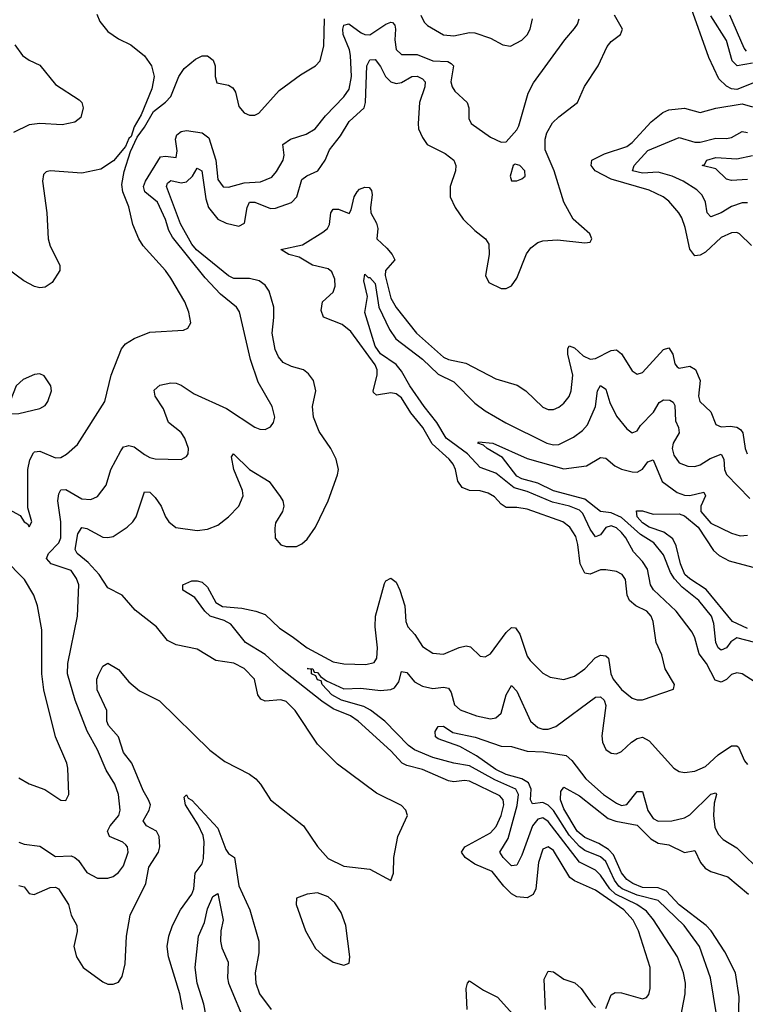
# Model space of a CAD drawing. Header units: inches. Extents: x 1552611 to 1694776, y 811966 to 917215.
# Tile 442 of 549: x 1642473 to 1645242, y 893989 to 897746. Entities that reach past the tile are written whole.
import ezdxf

# ---------------------------------------------------------------- set-up
doc = ezdxf.new("R2010")
doc.units = ezdxf.units.IN
doc.header["$MEASUREMENT"] = 0
doc.layers.add('B6849', color=7, linetype='Continuous')

msp = doc.modelspace()

# ---------------------------------------------------------------- linework, layer by layer
at = {"layer": 'B6849', "color": 5}
for points, elevation in [([(1645283, 897510), (1645210, 897480.3), (1645190, 897482.4), (1645170, 897493), (1645141.3, 897521.3), (1645102.7, 897602.7), (1645030, 897805.5)], 880), ([(1642768.2, 897768.2), (1642779.1, 897739.1), (1642810, 897701.6), (1642850, 897674), (1642897.3, 897650), (1642949, 897609), (1642976.4, 897570), (1642986.3, 897530), (1642977.8, 897482.2), (1642936.7, 897383.3), (1642910, 897337.2), (1642898.7, 897301.3), (1642890, 897292.7), (1642877, 897263), (1642831.5, 897208.5), (1642783.4, 897176.6), (1642710, 897160.3), (1642590, 897169.7), (1642573.8, 897166.2), (1642564.7, 897155.3), (1642560.2, 897130), (1642577.1, 897010), (1642582.3, 896910), (1642590, 896882.4), (1642627.1, 896810), (1642626.7, 896790), (1642596.7, 896743.3), (1642570, 896726.2), (1642550, 896723.5), (1642530, 896728.2), (1642489.4, 896749.4), (1642390, 896822.8)], 960), ([(1642470, 894442.7), (1642490, 894437.6), (1642510, 894412.3), (1642528.9, 894408.9), (1642590, 894435.2), (1642610, 894436.6), (1642621.8, 894430), (1642659.5, 894370), (1642669.5, 894330), (1642690.8, 894290), (1642693, 894267), (1642680.2, 894210), (1642690.2, 894170), (1642715.3, 894130), (1642790, 894074.9), (1642810, 894066), (1642830, 894066), (1642850, 894074.4), (1642864.2, 894095.8), (1642876.4, 894143.6), (1642881.1, 894250), (1642895.5, 894330), (1642954.2, 894450), (1642966.7, 894513.3), (1643003, 894570), (1643007.7, 894590), (1643004.9, 894630), (1642994.9, 894650), (1642957.2, 894670), (1642944.9, 894690), (1642968, 894730), (1642972.7, 894750), (1642965.3, 894770), (1642944.9, 894804.9), (1642901.2, 894910), (1642869.1, 894950), (1642849.9, 895010), (1642812.7, 895052.7), (1642805.4, 895070), (1642805.2, 895110), (1642768.5, 895190), (1642768.1, 895230), (1642773.4, 895246.6), (1642790, 895279.5), (1642809.1, 895290.9), (1642850, 895267.1), (1642890, 895220.2), (1642930, 895185.8), (1643007.3, 895147.3), (1643199.4, 894959.4), (1643256.5, 894916.5), (1643350, 894867.4), (1643373.8, 894850), (1643392.5, 894830), (1643430, 894769.2), (1643556.2, 894670), (1643610, 894592), (1643650, 894546.4), (1643710, 894516.5), (1643810, 894504.6), (1643890, 894462), (1643899.3, 894490), (1643901.1, 894550), (1643916.8, 894630), (1643952.6, 894710), (1643947.1, 894730), (1643930, 894748.3), (1643834.6, 894794.6), (1643686.1, 894906.1), (1643610, 894982), (1643524.9, 895110), (1643490, 895144.6), (1643470, 895151.2), (1643410, 895145.9), (1643393.4, 895153.4), (1643382.3, 895170), (1643369.6, 895230), (1643330, 895270.5), (1643290, 895290.6), (1643221.7, 895301.7), (1643150, 895344.5), (1643070, 895361.6), (1643037.5, 895377.5), (1642995.3, 895430), (1642913.8, 895493.8), (1642864.1, 895550), (1642810, 895578.8), (1642776.7, 895630), (1642734.8, 895674.8), (1642692.1, 895710), (1642684.6, 895724.6), (1642694.9, 895785.1), (1642710, 895809.4), (1642730, 895804.5), (1642790, 895771.4), (1642810, 895770.1), (1642830, 895774.6), (1642883.1, 895810), (1642904.8, 895830), (1642917.5, 895850), (1642950, 895945.3), (1642970, 895943.6), (1642990, 895922.9), (1643013.7, 895890), (1643029.5, 895850), (1643042.3, 895830), (1643068.9, 895808.9), (1643150, 895796.9), (1643190, 895802.2), (1643230, 895817.8), (1643270, 895849.3), (1643309.1, 895890), (1643326.1, 895930), (1643323.4, 895950), (1643289.9, 896030.1), (1643282, 896078), (1643289.7, 896090.3), (1643350.1, 896030), (1643424.9, 895984.9), (1643467.4, 895927.4), (1643477.5, 895910), (1643481.6, 895890), (1643476.5, 895870), (1643450, 895826.6), (1643446.4, 895806.4), (1643448.2, 895768.2), (1643470, 895742.3), (1643490, 895736.1), (1643530, 895736.5), (1643550, 895746), (1643570, 895763.8), (1643602.6, 895810), (1643650.8, 895910), (1643686.4, 896010), (1643689.7, 896030), (1643681, 896070), (1643661.2, 896110), (1643615.7, 896175.7), (1643593.8, 896230), (1643590.4, 896270), (1643603.2, 896330), (1643594.4, 896370), (1643575.6, 896395.6), (1643556.3, 896410), (1643510, 896423.4), (1643479, 896439), (1643460.6, 896460.6), (1643447.7, 896487.7), (1643436.6, 896550), (1643443.7, 896610), (1643443.4, 896650), (1643425.8, 896710), (1643410, 896733.9), (1643387.2, 896750), (1643350, 896759.2), (1643290, 896759.2), (1643270, 896769.3), (1643147.7, 896867.7), (1643130, 896890), (1643087.3, 896967.3), (1643033, 897110), (1643036.8, 897123.2), (1643050, 897132.5), (1643090, 897124.2), (1643110, 897128), (1643133.1, 897150), (1643150, 897180.2), (1643168.7, 897170), (1643183.2, 897063.2), (1643194.1, 897030), (1643230, 896984.8), (1643261.8, 896970), (1643310, 896958), (1643330.7, 896970), (1643340.8, 897030), (1643350.4, 897049.6), (1643370, 897050.4), (1643430, 897026.1), (1643450, 897027.6), (1643510, 897048.8), (1643531.3, 897070), (1643550, 897136.6), (1643568.8, 897151.2), (1643610.9, 897170), (1643639.4, 897210), (1643655.6, 897250), (1643697.1, 897303), (1643730, 897358.2), (1643788.3, 897410), (1643792.9, 897430), (1643797.5, 897570), (1643810, 897592.7), (1643830, 897594), (1643850, 897568.4), (1643869.3, 897529.3), (1643890, 897508.8), (1643910, 897503.6), (1643930, 897507.4), (1643970, 897529.6), (1643990, 897530.5), (1644010, 897521), (1644020.4, 897510), (1644019.1, 897490), (1643998.7, 897430), (1643993.2, 897350), (1643995.7, 897330), (1644010, 897296.9), (1644028.5, 897270), (1644096.4, 897236.4), (1644130.2, 897210), (1644137.8, 897190), (1644135.9, 897170), (1644115.8, 897110), (1644115.8, 897070), (1644135.6, 897030), (1644165.5, 896985.5), (1644210, 896941.8), (1644250.3, 896910), (1644263.1, 896890), (1644264.9, 896850), (1644250.3, 896770), (1644263.7, 896743.7), (1644310, 896720.9), (1644330, 896720.3), (1644350, 896730.4), (1644370, 896760.7), (1644407.1, 896852.9), (1644423.6, 896876.4), (1644450, 896896.5), (1644470, 896902.4), (1644525.8, 896905.9), (1644630, 896894.8), (1644650, 896898), (1644656, 896910), (1644649, 896930), (1644585.4, 896985.4), (1644550, 897049.6), (1644512.6, 897170), (1644478.3, 897250), (1644478.1, 897290), (1644484.7, 897315.3), (1644506.9, 897353.1), (1644530, 897376.3), (1644601.8, 897430), (1644628.3, 897491.7), (1644680.2, 897570), (1644715.2, 897644.8), (1644730, 897662.8), (1644766, 897690), (1644774, 897710), (1644743.2, 897763.2)], 920), ([(1644003.8, 897763.8), (1644016.7, 897736.7), (1644030, 897724.3), (1644090, 897688.6), (1644130, 897685.1), (1644190, 897697), (1644210, 897696.3), (1644270, 897675.5), (1644316.3, 897650), (1644346.1, 897646.1), (1644390, 897668.2), (1644410, 897689.1), (1644421.8, 897710), (1644430.5, 897750)], 960), ([(1645270, 897581.1), (1645210.7, 897570.7), (1645191.8, 897590), (1645170, 897667.5), (1645110, 897761.6)], 860), ([(1645246.8, 897626.8), (1645237.8, 897637.8), (1645183.3, 897763.3)], 840), ([(1642430, 895879.1), (1642475.1, 895855.1), (1642490, 895830.8), (1642502.6, 895822.6), (1642510, 895810.8), (1642519.6, 895830), (1642504.4, 895884.4), (1642504.9, 896030), (1642512.4, 896067.6), (1642526.2, 896093.8), (1642530, 896098), (1642550, 896099.8), (1642610, 896074.1), (1642630, 896076.3), (1642651.5, 896088.5), (1642693.9, 896126.1), (1642798.7, 896290), (1642822, 896390), (1642861.2, 896490), (1642876.5, 896510), (1642910, 896530.1), (1642970, 896554.3), (1643098.3, 896561.7), (1643115.1, 896570), (1643126, 896590), (1643119.3, 896630), (1643103.4, 896670), (1643050, 896760.4), (1643029.8, 896790), (1642944.1, 896884.1), (1642928, 896910), (1642905.2, 896965.2), (1642890, 897032), (1642867.1, 897090), (1642862.8, 897117.2), (1642872.5, 897167.5), (1642896.2, 897243.8), (1642921.3, 897298.7), (1642950, 897336.3), (1642984.4, 897395.6), (1643030, 897431.7), (1643050, 897453.7), (1643080.9, 897530), (1643100.3, 897559.7), (1643144.4, 897595.6), (1643170, 897608), (1643190, 897608.6), (1643212.2, 897592.2), (1643219.2, 897570), (1643219.1, 897530), (1643225.3, 897505.3), (1643270, 897496.5), (1643286.6, 897486.6), (1643296.9, 897470), (1643310, 897414.8), (1643330, 897390.6), (1643350, 897382.6), (1643370, 897382.6), (1643386, 897390), (1643463.1, 897476.9), (1643544.4, 897535.6), (1643602, 897570), (1643619.3, 897590), (1643633.4, 897646.6), (1643636.7, 897750)], 960), ([(1642470, 894607.6), (1642490, 894600.2), (1642550, 894592.5), (1642610, 894553), (1642670, 894555.7), (1642683.6, 894550), (1642697.6, 894537.6), (1642730, 894492.3), (1642770, 894471.3), (1642809.8, 894470.2), (1642830, 894477), (1642850, 894492), (1642870, 894517.6), (1642887.4, 894570), (1642885, 894590), (1642878.2, 894598.2), (1642867.5, 894607.5), (1642816.5, 894630), (1642809, 894650), (1642819, 894670), (1642851.6, 894710), (1642856.5, 894730), (1642849.8, 894790.2), (1642835.9, 894830), (1642803.1, 894883.1), (1642770, 894961), (1642731.2, 895031.2), (1642685.2, 895150), (1642655.2, 895250), (1642657.3, 895290), (1642693.6, 895470), (1642698.5, 895590), (1642690, 895614.7), (1642670, 895645.3), (1642592.8, 895670), (1642575, 895690), (1642583, 895710), (1642623, 895750), (1642630.3, 895770), (1642629.9, 895829.9), (1642618.6, 895910), (1642622.1, 895937.9), (1642630, 895952.8), (1642650, 895953.9), (1642710, 895917.8), (1642744.2, 895915.8), (1642770, 895927.7), (1642802.8, 895970), (1642820.9, 896030), (1642859, 896101), (1642870, 896116), (1642880.5, 896119.5), (1642890, 896121.7), (1642910, 896116.1), (1642950, 896086.8), (1642970, 896075.6), (1642990, 896071.1), (1643090, 896068.9), (1643110, 896079.1), (1643116.3, 896090), (1643117.6, 896110), (1643103.1, 896150), (1643090, 896170.8), (1643041, 896210), (1643022.2, 896262.2), (1642989.8, 896310), (1642987, 896333), (1643008.3, 896351.7), (1643050, 896360.7), (1643070, 896359.2), (1643090, 896351.3), (1643139.4, 896319.4), (1643262.4, 896262.4), (1643370, 896191.7), (1643390, 896184.6), (1643410, 896183.1), (1643430, 896193.4), (1643441.6, 896210), (1643446.3, 896230), (1643437.2, 896270), (1643383.7, 896363.7), (1643354, 896450), (1643312.2, 896632.2), (1643300.3, 896650), (1643239.6, 896699.6), (1643180.9, 896760.9), (1643056.1, 896916.1), (1643041.8, 896941.8), (1643030, 896983.8), (1642999.5, 897050), (1642951.4, 897090), (1642945.5, 897110), (1642953.2, 897130), (1643010, 897222.8), (1643030, 897226), (1643070, 897220.3), (1643073.7, 897246.3), (1643067.7, 897290), (1643072.7, 897307.3), (1643090, 897319.6), (1643110, 897323.6), (1643170, 897315.3), (1643195.2, 897295.2), (1643221.3, 897210), (1643230, 897136.4), (1643250, 897109.2), (1643270, 897107.5), (1643330, 897124.6), (1643392.3, 897127.7), (1643435, 897145), (1643453.4, 897166.6), (1643478.3, 897210), (1643482.6, 897230), (1643477.6, 897270), (1643506.9, 897290), (1643566, 897310), (1643600.6, 897330), (1643640, 897380), (1643710, 897451.8), (1643730, 897481.3), (1643739.6, 897530), (1643735.4, 897610), (1643731.5, 897631.5), (1643707.4, 897690), (1643706, 897710), (1643710, 897725.3), (1643729.1, 897730.9), (1643776.5, 897696.5), (1643790, 897689.6), (1643810, 897689.2), (1643870, 897729.6), (1643890, 897737.6), (1643895.8, 897735.8), (1643905.1, 897725.1), (1643907.9, 897710), (1643905.4, 897670), (1643910, 897632.2), (1643930, 897613.7), (1643990, 897613.3), (1644050, 897590.1), (1644107, 897587), (1644119.8, 897579.8), (1644128.8, 897570), (1644118.9, 897510), (1644123.2, 897490), (1644133.7, 897473.7), (1644180.3, 897430), (1644187.2, 897410), (1644187.4, 897370), (1644196.5, 897350), (1644270, 897298.6), (1644310, 897278.7), (1644330, 897280.4), (1644370, 897326), (1644378.3, 897341.7), (1644413.3, 897466.7), (1644434.5, 897505.5), (1644553.5, 897670), (1644590, 897712.6), (1644601.8, 897730), (1644608.2, 897750)], 940), ([(1642455.3, 897650), (1642484.4, 897610), (1642510, 897592), (1642550, 897573.4), (1642610, 897498.6), (1642700.3, 897440.3), (1642710.3, 897430), (1642715.5, 897410), (1642706.7, 897373.3), (1642684.3, 897355.7), (1642635.2, 897344.8), (1642550, 897349.8), (1642510, 897344.7), (1642450, 897315.9)], 940), ([(1645265.4, 896885.4), (1645220.5, 896930), (1645210, 896934.6), (1645190, 896933.3), (1645150, 896915.6), (1645090, 896859.6), (1645070, 896847.7), (1645050, 896845.5), (1645030.7, 896870.7), (1645013.1, 896953.1), (1644999.6, 896990), (1644988.2, 897010), (1644950, 897053.4), (1644928.7, 897070), (1644875.4, 897095.4), (1644730, 897138), (1644669.2, 897170), (1644654, 897190), (1644656.3, 897210), (1644704.8, 897235.2), (1644790, 897263.2), (1644810, 897278.3), (1644882.7, 897357.3), (1644927.6, 897392.4), (1644950, 897402.5), (1645010, 897409), (1645070, 897392), (1645130, 897408.4), (1645230, 897425.4), (1645270, 897413.5)], 880), ([(1645250, 897047.5), (1645230, 897047.1), (1645190, 897033.6), (1645150, 897009.2), (1645110, 896994.6), (1645096.3, 897010), (1645090.3, 897050.3), (1645077.5, 897077.5), (1645056.9, 897096.9), (1645005.4, 897130), (1644962.8, 897150), (1644910, 897164.4), (1644850, 897161.4), (1644812, 897170), (1644817.8, 897190), (1644870, 897247.8), (1644990, 897297), (1645050, 897279.7), (1645070, 897279.5), (1645130, 897294.1), (1645170, 897293.1), (1645190, 897297.3), (1645230, 897319.6), (1645250, 897316.5)], 860), ([(1645250, 897136.5), (1645190, 897132.7), (1645170, 897138.3), (1645130, 897177.4), (1645077.2, 897190), (1645086.1, 897193.9), (1645095.4, 897210), (1645130, 897220.7), (1645210, 897215), (1645270, 897228.1)], 840), ([(1644710, 893973), (1644730, 894025.5), (1644745.8, 894034.2), (1644770, 894033.4), (1644849.7, 894010.3), (1644865.1, 894014.9), (1644873.8, 894026.2), (1644878.5, 894050), (1644878.5, 894130), (1644834.2, 894270), (1644814.4, 894310), (1644779.2, 894350), (1644670, 894425.2), (1644590, 894460.9), (1644572.9, 894472.9), (1644510, 894576.2), (1644490, 894590.7), (1644470, 894581.7), (1644452.5, 894530), (1644443.1, 894430), (1644432.2, 894407.8), (1644410, 894395.4), (1644370, 894399.9), (1644350, 894411.2), (1644320.4, 894440.4), (1644276.4, 894496.4), (1644210, 894524.5), (1644173.6, 894550), (1644159.5, 894570), (1644172, 894590), (1644270, 894644), (1644291.6, 894668.4), (1644310.8, 894710), (1644321.1, 894750), (1644318.1, 894770), (1644305, 894785), (1644190, 894841.1), (1644170, 894843.5), (1644130, 894838.7), (1644110, 894842.5), (1644010, 894885.2), (1643950, 894901), (1643932.5, 894910), (1643890, 894956.1), (1643764.9, 895070), (1643735.4, 895090), (1643670, 895117.3), (1643626.2, 895146.3), (1643470, 895270), (1643410, 895323.7), (1643334.7, 895370), (1643279.6, 895439.6), (1643253.5, 895453.5), (1643199.9, 895470), (1643179.2, 895490), (1643141.2, 895541.2), (1643096, 895570), (1643095.6, 895590), (1643130, 895605.9), (1643150, 895605.9), (1643170, 895599.6), (1643190, 895580.5), (1643222.1, 895522.1), (1643247, 895507), (1643320.8, 895500.8), (1643374.4, 895490), (1643410, 895476.6), (1643464.5, 895424.5), (1643513.5, 895393.5), (1643569.7, 895349.7), (1643670, 895295.9), (1643710, 895288.6), (1643794.5, 895285.5), (1643826.1, 895293.9), (1643836.2, 895310), (1643838.8, 895350), (1643829.2, 895430), (1643830.7, 895470), (1643865.4, 895594.6), (1643870, 895605.3), (1643890, 895615.5), (1643910, 895600.3), (1643923.7, 895570), (1643942.9, 895510), (1643946.3, 895450), (1643954, 895430), (1643980.5, 895400.5), (1644010, 895355.3), (1644049.6, 895329.6), (1644090, 895325.9), (1644150, 895351), (1644177.1, 895357.1), (1644193.7, 895353.7), (1644230, 895318), (1644250, 895315.6), (1644270, 895326.5), (1644330, 895408.7), (1644350, 895427.6), (1644365.7, 895425.7), (1644381.6, 895401.6), (1644410, 895318), (1644420.9, 895300.9), (1644470, 895253.6), (1644497.3, 895237.3), (1644549.4, 895229.4), (1644590, 895241.1), (1644630, 895269.5), (1644668.6, 895311.4), (1644690, 895321.9), (1644710, 895319.4), (1644719.8, 895310), (1644728.4, 895250), (1644737.5, 895230), (1644770, 895190.8), (1644810, 895157.8), (1644830, 895151.7), (1644850, 895151.8), (1644967.5, 895192.5), (1644971.8, 895210), (1644936.1, 895270), (1644923.5, 895323.5), (1644902.4, 895370), (1644890.9, 895450), (1644883.1, 895470), (1644865.9, 895490), (1644824.1, 895510), (1644799.7, 895530), (1644790.7, 895550), (1644785.6, 895610), (1644771.9, 895630), (1644750, 895641.2), (1644710, 895647.2), (1644690, 895647.5), (1644650, 895630.6), (1644630, 895634.3), (1644611.6, 895670), (1644603.7, 895743.7), (1644594.9, 895774.9), (1644572.7, 895810), (1644545.3, 895830), (1644410, 895878.4), (1644370, 895885.4), (1644330, 895885.6), (1644310, 895897.8), (1644285.4, 895925.4), (1644260.4, 895940.4), (1644230, 895948.9), (1644190, 895950.3), (1644161.9, 895961.9), (1644145.8, 895985.8), (1644136.1, 896030), (1644127, 896050), (1644112.1, 896070), (1644047.6, 896127.6), (1644012.2, 896190), (1643966.2, 896246.2), (1643930, 896303.6), (1643910, 896318.3), (1643890, 896322.5), (1643834.2, 896314.2), (1643823.4, 896323.4), (1643821.5, 896330), (1643837.4, 896390), (1643836.9, 896410), (1643829.2, 896430), (1643737, 896557), (1643703.8, 896583.8), (1643632, 896612), (1643623.6, 896636.4), (1643629, 896670), (1643670, 896707.1), (1643677.3, 896730), (1643675.8, 896755.8), (1643664.5, 896784.5), (1643650, 896795.9), (1643590, 896809.4), (1643539.8, 896839.8), (1643500.7, 896850), (1643469.5, 896870), (1643552.8, 896887.2), (1643630, 896935.2), (1643648.2, 896950), (1643655.4, 896964.6), (1643660.6, 897010), (1643670, 897023.2), (1643690, 897024), (1643730, 897006.4), (1643738.5, 897021.5), (1643750, 897070.3), (1643761.5, 897090), (1643770, 897100.2), (1643790, 897108), (1643806.3, 897106.3), (1643815.3, 897095.3), (1643818, 897078), (1643811.3, 897030), (1643813.8, 897010), (1643834.8, 896970), (1643839.5, 896950), (1643836.5, 896910), (1643874.5, 896874.5), (1643895, 896850), (1643904.3, 896830), (1643869.7, 896790), (1643868.5, 896770), (1643890, 896683.5), (1643910, 896648.1), (1643987.5, 896550), (1644090, 896459.1), (1644110, 896450.1), (1644175.4, 896435.4), (1644290, 896375.8), (1644371.5, 896351.5), (1644404.9, 896330), (1644470, 896268.2), (1644490, 896259.7), (1644510, 896259.7), (1644530, 896267.7), (1644550, 896283.2), (1644570, 896308.9), (1644577.6, 896330), (1644583.7, 896390), (1644564.3, 896470), (1644564.7, 896490), (1644570, 896502), (1644590, 896494.3), (1644623.5, 896463.5), (1644650, 896450.7), (1644670, 896453.6), (1644730, 896483.9), (1644750, 896486.2), (1644770, 896471), (1644810, 896406.9), (1644830, 896394.2), (1644850, 896400.7), (1644930, 896488.4), (1644950, 896493.8), (1644965.1, 896470), (1644973.4, 896433.4), (1644981.7, 896421.7), (1644990, 896416.3), (1645030, 896424.4), (1645052.3, 896412.3), (1645070.1, 896370), (1645063.6, 896310), (1645068.2, 896290), (1645110.2, 896250), (1645130, 896202), (1645150, 896192.8), (1645184.6, 896195.4), (1645210, 896192), (1645223.2, 896183.2), (1645233.3, 896170), (1645241.3, 896110), (1645248.6, 896090)], 880), ([(1645279.2, 895219.2), (1645230, 895249.8), (1645210, 895253.7), (1645190, 895247.3), (1645170.7, 895229.3), (1645150, 895218.3), (1645126.6, 895226.6), (1645094.1, 895290), (1645066.7, 895326.7), (1645050, 895388.3), (1645038.8, 895410), (1644978.9, 895490), (1644891.2, 895571.2), (1644879.9, 895590), (1644869.4, 895650), (1644850, 895679.5), (1644816, 895716), (1644786.4, 895770), (1644770, 895790.3), (1644750, 895807.2), (1644730, 895815.1), (1644710, 895808.7), (1644690, 895781.4), (1644670, 895773), (1644650, 895802.1), (1644621.7, 895861.7), (1644610, 895874.7), (1644570.8, 895890), (1644506, 895906), (1644410, 895946.2), (1644360.3, 895960.3), (1644290, 896016), (1644230, 896037.8), (1644182.7, 896090), (1644100.1, 896150), (1644065.1, 896210), (1644016.7, 896270), (1643962, 896350), (1643930, 896405.9), (1643910.2, 896430.2), (1643850, 896472.1), (1643830, 896501.1), (1643790.7, 896629.3), (1643800.5, 896690), (1643787, 896750), (1643790, 896774.9), (1643802.8, 896762.8), (1643810, 896762.7), (1643830, 896739.8), (1643843.8, 896650), (1643883.8, 896563.8), (1643908.1, 896528.1), (1644010, 896451.4), (1644070, 896393.9), (1644130, 896364.1), (1644210, 896282.8), (1644250, 896253.4), (1644328.6, 896208.6), (1644485.2, 896130), (1644510, 896124), (1644530, 896125.2), (1644586.8, 896153.2), (1644620.8, 896179.2), (1644639.9, 896200.1), (1644669.9, 896270), (1644678.3, 896330), (1644690, 896350.1), (1644710, 896336.5), (1644725.4, 896285.4), (1644750, 896233.8), (1644790, 896185.2), (1644810, 896170.3), (1644830, 896178), (1644842.5, 896197.4), (1644891.2, 896248.8), (1644913.6, 896286.4), (1644930, 896296.3), (1644954.1, 896294.1), (1644967.1, 896287), (1644973.8, 896273.8), (1644975.8, 896215.8), (1644987.7, 896190), (1644990.1, 896170), (1644967.1, 896130), (1644963.6, 896110), (1644970, 896085.2), (1644990, 896055.9), (1645022.6, 896042.6), (1645050, 896042.1), (1645070, 896048), (1645108.3, 896071.7), (1645150, 896088.5), (1645160.1, 896070), (1645163.3, 896030), (1645170.9, 896010.9), (1645259.6, 895919.6)], 860), ([(1645278, 895370), (1645210, 895387.2), (1645187.5, 895372.5), (1645170, 895349.3), (1645150, 895340.2), (1645138.9, 895350), (1645129.7, 895369.7), (1645122.1, 895442.1), (1645112.8, 895470), (1645064.7, 895530), (1645001.6, 895581.6), (1644972.5, 895612.5), (1644956.6, 895636.6), (1644930, 895703.9), (1644893.5, 895750), (1644842.1, 895782.1), (1644770, 895846.9), (1644730, 895865), (1644689.7, 895869.7), (1644630, 895916.7), (1644510, 895949.1), (1644450, 895978.4), (1644390, 895994.3), (1644370, 896004.8), (1644315.4, 896075.4), (1644257.4, 896110), (1644243.1, 896123.1), (1644221.1, 896130), (1644224.1, 896135.9), (1644278.4, 896130), (1644410, 896072.3), (1644550, 896032.7), (1644635.7, 896044.3), (1644690, 896076.3), (1644710, 896073.2), (1644744.6, 896044.6), (1644770, 896031.5), (1644810, 896020.9), (1644830, 896020.5), (1644850, 896031.9), (1644870, 896059.1), (1644890, 896067.6), (1644924.5, 895984.5), (1644982, 895942), (1645010, 895931.6), (1645030, 895931.1), (1645083.4, 895943.4), (1645090.7, 895930), (1645072.8, 895890), (1645071.9, 895870), (1645110, 895824.9), (1645190, 895787), (1645222.4, 895777.6), (1645250, 895779.8)], 840), ([(1645250, 895423.6), (1645192.9, 895450), (1645092.4, 895572.4), (1645030, 895612.6), (1645011.2, 895630), (1644994.8, 895670), (1644978.5, 895738.5), (1644965.4, 895765.4), (1644931.5, 895791.5), (1644875.3, 895810), (1644850, 895826.9), (1644829.9, 895850), (1644827.1, 895872.8), (1644850, 895872.9), (1644890, 895859.8), (1644990, 895860.5), (1645010, 895853.1), (1645062.2, 895810), (1645121.1, 895721.1), (1645142.3, 895702.3), (1645181, 895681), (1645290, 895652.2)], 820), ([(1642470, 894854), (1642510, 894831.3), (1642569.2, 894809.2), (1642630, 894768.2), (1642650, 894767.3), (1642660.7, 894790), (1642657.2, 894890), (1642652.7, 894910), (1642610.5, 895010), (1642565.2, 895190), (1642558.2, 895250), (1642558.3, 895418.3), (1642541.5, 895510), (1642527, 895550), (1642491.9, 895610), (1642412.4, 895690)], 960), ([(1644989.9, 893910), (1645013.1, 894030), (1645013.5, 894070), (1645006.2, 894110), (1644983.4, 894170), (1644891.7, 894311.7), (1644865, 894345), (1644827.9, 894370), (1644747.4, 894410), (1644725.1, 894430), (1644690, 894481.7), (1644670, 894501.1), (1644610, 894532.1), (1644490, 894687.3), (1644470, 894700.4), (1644450, 894696.4), (1644429.8, 894670.2), (1644390, 894559.1), (1644370, 894519.8), (1644350, 894518.4), (1644318.1, 894550), (1644305.4, 894570), (1644337.7, 894622.3), (1644371.9, 894748.1), (1644376.8, 894790), (1644366.8, 894810), (1644286.3, 894846.3), (1644190, 894899.4), (1644130, 894910), (1644050, 894931.7), (1643980.4, 894960.4), (1643957.5, 894977.5), (1643867.1, 895070), (1643811.7, 895111.7), (1643786, 895126), (1643701.5, 895150), (1643664.1, 895170), (1643627.4, 895210), (1643623.1, 895223.1), (1643610, 895227.9), (1643603, 895243), (1643587.4, 895250), (1643586.5, 895266.5), (1643569.8, 895270.2), (1643592.2, 895270), (1643597.1, 895257.1), (1643610, 895255.8), (1643620.6, 895240.6), (1643643.6, 895223.6), (1643710, 895193.8), (1643775.4, 895195.4), (1643850, 895186.7), (1643889.4, 895190.6), (1643903.1, 895196.9), (1643919.5, 895220.5), (1643930, 895259.3), (1643950, 895255), (1643980.3, 895220.3), (1644010, 895203.8), (1644050, 895194.6), (1644090, 895199.8), (1644110, 895195.9), (1644119.5, 895179.5), (1644132.3, 895132.3), (1644153.6, 895113.6), (1644216.4, 895090), (1644270, 895079.3), (1644290, 895082.1), (1644310, 895100.7), (1644330, 895170.4), (1644350, 895205.7), (1644370, 895184.4), (1644423, 895070), (1644450, 895046.2), (1644470, 895039.4), (1644490, 895039.4), (1644519.7, 895050), (1644670, 895161.7), (1644690, 895162.6), (1644703, 895150), (1644710.5, 895130), (1644694.1, 895014.1), (1644696.9, 894990), (1644710, 894961.3), (1644730, 894947.4), (1644750, 894945.2), (1644770, 894954.7), (1644808, 894990), (1644830, 895004.1), (1644850, 895008.6), (1644875.1, 894995.1), (1644970, 894890.2), (1644990, 894878), (1645010, 894873.4), (1645050, 894879.3), (1645090, 894897.1), (1645138.3, 894941.7), (1645190, 894975.7), (1645210, 894975.2), (1645215.9, 894970), (1645238.5, 894918.5), (1645250, 894904.6)], 860), ([(1645132.2, 893950), (1645109.4, 894090), (1645066.9, 894210), (1645008.4, 894290), (1644910, 894385.7), (1644830, 894406.4), (1644772.5, 894430), (1644760.1, 894440.1), (1644742.8, 894462.8), (1644710, 894533.7), (1644690, 894551.8), (1644630, 894576.1), (1644610, 894591.1), (1644570, 894635), (1644510, 894728.5), (1644490, 894749.4), (1644470, 894759), (1644430, 894754.1), (1644422.2, 894770), (1644425.3, 894810), (1644415, 894835), (1644389.8, 894849.8), (1644330, 894866.9), (1644290, 894884.9), (1644216.9, 894936.9), (1644152.9, 894972.9), (1644070, 895002.8), (1644059.7, 895010), (1644059.3, 895030), (1644069.8, 895050), (1644090, 895050.1), (1644126.7, 895026.7), (1644211.2, 895008.8), (1644310, 894974.3), (1644350, 894972.6), (1644410, 894954.9), (1644472.2, 894952.2), (1644558.2, 894938.2), (1644579.6, 894919.6), (1644633.3, 894850), (1644700.8, 894790), (1644750, 894756.4), (1644770, 894747.8), (1644790, 894751.9), (1644830, 894802), (1644850, 894801), (1644870, 894728.4), (1644890, 894698.5), (1644910, 894688.4), (1644961.2, 894690), (1645010, 894700.4), (1645030, 894712.5), (1645110, 894791.6), (1645130, 894796.5), (1645132.7, 894790), (1645123.3, 894756.7), (1645121.1, 894710), (1645125.8, 894665.8), (1645138.3, 894638.3), (1645157.9, 894617.9), (1645210, 894586.6), (1645310, 894487.9)], 840), ([(1643096, 893970), (1643084.5, 894030), (1643041.5, 894170), (1643035.6, 894210), (1643041.9, 894250), (1643056.5, 894290), (1643087.4, 894350), (1643130.4, 894410), (1643137.9, 894430), (1643143.4, 894490), (1643170, 894524.9), (1643174.5, 894545.5), (1643177.2, 894610), (1643173.4, 894633.4), (1643154.7, 894674.7), (1643106.5, 894750), (1643100.4, 894779.7), (1643110, 894789), (1643116.5, 894776.5), (1643130, 894768.6), (1643230, 894661.6), (1643260, 894580), (1643270, 894564.5), (1643293.2, 894550), (1643310, 894442), (1643351.4, 894350), (1643385.5, 894230), (1643385.9, 894185.9), (1643372.2, 894110), (1643374.5, 894070), (1643388.7, 894030), (1643433.1, 893970)], 880), ([(1645216.5, 893930), (1645218.5, 894018.5), (1645204.7, 894110), (1645164.4, 894190), (1645111.8, 894270), (1645092.5, 894290), (1644990, 894369.1), (1644941.7, 894421.7), (1644910, 894434.4), (1644850, 894435.2), (1644813.2, 894450), (1644790, 894465.7), (1644770, 894491.5), (1644739.2, 894559.2), (1644720.2, 894580.2), (1644683.5, 894603.5), (1644630, 894626.1), (1644600.1, 894650), (1644550, 894735.9), (1644537.3, 894770), (1644538.6, 894801.4), (1644550, 894818.3), (1644610, 894784.6), (1644718.9, 894698.9), (1644747.7, 894687.7), (1644830, 894673.1), (1644881.4, 894621.4), (1644910, 894603.9), (1644950, 894597.6), (1645010, 894568.7), (1645050, 894576.9), (1645071.4, 894530), (1645088.6, 894508.6), (1645110, 894495.7), (1645175.3, 894475.3), (1645254.2, 894410)], 820), ([(1643183.7, 893950), (1643176.2, 893990), (1643149.9, 894070.1), (1643142.5, 894130), (1643155.5, 894250), (1643178.6, 894301.4), (1643190, 894354), (1643210, 894401.1), (1643230, 894412.7), (1643250.1, 894310), (1643241.4, 894270), (1643239.2, 894230), (1643244.6, 894204.6), (1643268.2, 894150), (1643266.1, 894090), (1643270.1, 894070), (1643335.1, 893915.1)], 860), ([(1644479.9, 893970), (1644474.7, 894085.3), (1644490, 894115.8), (1644510, 894113.8), (1644550, 894085.6), (1644591.3, 894071.3), (1644615.5, 894050), (1644657.4, 893990), (1644670, 893977.4)], 880), ([(1644180.2, 893970), (1644176.7, 894050), (1644182.5, 894070), (1644190, 894078.6), (1644243.3, 894043.3), (1644297.1, 894017.1), (1644390, 893913.9)], 880)]:
    msp.add_lwpolyline(points, dxfattribs=dict(at, elevation=elevation))
for points, elevation in [([(1644364.4, 897195.6), (1644356, 897190), (1644344.9, 897150), (1644350, 897132), (1644370, 897131), (1644390, 897139.1), (1644402.7, 897150), (1644400.7, 897170), (1644381.2, 897190)], 940), ([(1642550, 896395.1), (1642530, 896392.6), (1642486.7, 896373.3), (1642460.3, 896350), (1642428.2, 896268.2), (1642430.7, 896250.7), (1642443, 896243), (1642470, 896244.4), (1642550, 896262.6), (1642570, 896274.9), (1642581.3, 896290), (1642594.7, 896330), (1642592.4, 896350), (1642566.9, 896386.9)], 980), ([(1643610, 894414.7), (1643570, 894409.7), (1643530, 894394), (1643528.4, 894370), (1643563.8, 894270), (1643602.5, 894202.5), (1643630, 894176.9), (1643670, 894150.3), (1643710, 894139.3), (1643730, 894146.8), (1643733, 894170), (1643717.5, 894290), (1643699.7, 894339.7), (1643676.2, 894376.2), (1643650, 894399.7)], 920)]:
    msp.add_lwpolyline(points, close=True, dxfattribs=dict(at, elevation=elevation))

doc.saveas('drawing.dxf')
